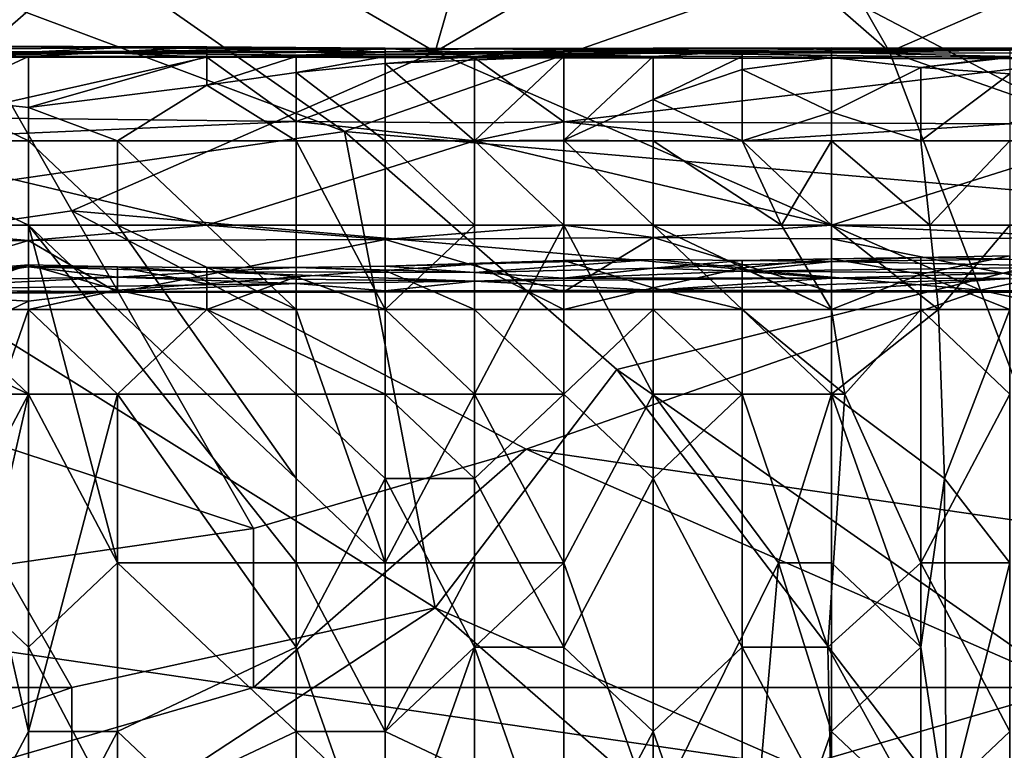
# Model space of a CAD drawing. Extents: x -161 to 11, y -10 to 160.
# Tile 361 of 499: x 0.8386 to 0.887, y -0.2994 to -0.2634. Entities that reach past the tile are written whole.
import ezdxf

# ---------------------------------------------------------------- set-up
doc = ezdxf.new("R2010")
doc.units = 0
doc.header["$MEASUREMENT"] = 0
doc.layers.get('0').update_dxf_attribs({"linetype": 'CONTINUOUS'})

msp = doc.modelspace()

# ---------------------------------------------------------------- linework, layer by layer
for points in [[(0.859005, -0.265026, 0.390868), (0.863476, -0.249401, 0.39324), (0.845592, -0.257213, 0.391908)], [(0.863476, -0.249401, 0.39324), (0.859005, -0.265026, 0.390868), (0.872418, -0.257213, 0.392233)], [(0.872418, -0.249401, 0.393276), (0.88136, -0.265026, 0.39116), (0.890302, -0.26112, 0.391822)], [(0.88136, -0.265026, 0.39116), (0.872418, -0.249401, 0.393276), (0.872418, -0.257213, 0.392233)], [(0.818766, -0.253307, 0.392223), (0.83665, -0.265026, 0.390552), (0.845592, -0.257213, 0.391908)], [(0.823237, -0.257213, 0.266873), (0.832179, -0.253307, 0.266814), (0.854534, -0.268932, 0.266399)], [(0.876889, -0.26112, 0.26635), (0.854534, -0.268932, 0.266399), (0.832179, -0.253307, 0.266814)], [(0.854534, -0.268932, 0.266399), (0.827708, -0.272838, 0.266464), (0.823237, -0.257213, 0.266873)], [(0.83665, -0.265026, 0.390552), (0.859005, -0.265026, 0.390868), (0.845592, -0.257213, 0.391908)], [(0.88136, -0.265026, 0.39116), (0.872418, -0.257213, 0.392233), (0.859005, -0.265026, 0.390868)], [(0.876889, -0.26112, 0.26635), (0.899244, -0.272838, 0.26593), (0.854534, -0.268932, 0.266399)], [(0.899244, -0.272838, 0.26593), (0.876889, -0.26112, 0.26635), (0.903715, -0.26112, 0.265969)], [(0.903715, -0.272838, 0.390166), (0.890302, -0.26112, 0.391822), (0.88136, -0.265026, 0.39116)], [(0.834601, -0.264735, 0.225563), (0.830212, -0.264941, 0.236834), (0.843381, -0.264826, 0.233077)], [(0.830212, -0.264791, 0.221806), (0.834601, -0.264735, 0.225563), (0.84777, -0.264776, 0.221806)], [(0.838991, -0.26525, 0.220585), (0.830212, -0.264791, 0.221806), (0.84777, -0.264776, 0.221806)], [(0.838991, -0.26525, 0.220585), (0.830212, -0.26525, 0.22028), (0.830212, -0.264791, 0.221806)], [(0.830212, -0.264941, 0.236834), (0.838991, -0.265029, 0.244349), (0.843381, -0.264826, 0.233077)], [(0.838991, -0.265029, 0.244349), (0.830212, -0.264941, 0.236834), (0.830212, -0.265055, 0.251863)], [(0.834601, -0.264735, 0.225563), (0.843381, -0.264826, 0.233077), (0.84777, -0.264776, 0.221806)], [(0.838991, -0.26525, 0.220585), (0.84777, -0.264776, 0.221806), (0.84777, -0.26525, 0.220172)], [(0.843381, -0.264826, 0.233077), (0.838991, -0.265029, 0.244349), (0.85216, -0.264901, 0.236834)], [(0.838991, -0.265029, 0.244349), (0.85655, -0.265032, 0.251863), (0.85216, -0.264901, 0.236834)], [(0.85655, -0.264839, 0.221806), (0.84777, -0.264776, 0.221806), (0.843381, -0.264826, 0.233077)], [(0.860939, -0.264878, 0.22932), (0.865329, -0.264894, 0.221806), (0.843381, -0.264826, 0.233077)], [(0.865329, -0.264894, 0.221806), (0.85655, -0.264839, 0.221806), (0.843381, -0.264826, 0.233077)], [(0.860939, -0.264878, 0.22932), (0.843381, -0.264826, 0.233077), (0.85216, -0.264901, 0.236834)], [(0.85216, -0.26525, 0.219805), (0.84777, -0.264776, 0.221806), (0.85655, -0.264839, 0.221806)], [(0.84777, -0.26525, 0.220172), (0.84777, -0.264776, 0.221806), (0.85216, -0.26525, 0.219805)], [(0.85655, -0.264839, 0.221806), (0.85655, -0.26525, 0.219306), (0.85216, -0.26525, 0.219805)], [(0.860939, -0.264878, 0.22932), (0.85216, -0.264901, 0.236834), (0.860939, -0.264856, 0.236834)], [(0.85655, -0.265032, 0.251863), (0.860939, -0.264856, 0.236834), (0.85216, -0.264901, 0.236834)], [(0.85655, -0.265032, 0.251863), (0.85216, -0.265177, 0.263134), (0.874109, -0.264933, 0.248106)], [(0.85216, -0.265177, 0.263134), (0.869719, -0.265077, 0.259377), (0.874109, -0.264933, 0.248106)], [(0.865329, -0.264894, 0.221806), (0.860939, -0.26525, 0.218519), (0.85655, -0.264839, 0.221806)], [(0.85655, -0.26525, 0.219306), (0.85655, -0.264839, 0.221806), (0.860939, -0.26525, 0.218519)], [(0.874109, -0.264933, 0.248106), (0.860939, -0.264856, 0.236834), (0.85655, -0.265032, 0.251863)], [(0.860939, -0.264878, 0.22932), (0.860939, -0.264856, 0.236834), (0.878498, -0.264828, 0.22932)], [(0.878498, -0.264828, 0.22932), (0.874109, -0.264994, 0.218049), (0.860939, -0.264878, 0.22932)], [(0.878498, -0.264828, 0.22932), (0.860939, -0.264856, 0.236834), (0.896057, -0.264835, 0.233077)], [(0.860939, -0.264856, 0.236834), (0.874109, -0.264933, 0.248106), (0.896057, -0.264835, 0.233077)], [(0.874109, -0.264994, 0.218049), (0.865329, -0.264894, 0.221806), (0.860939, -0.264878, 0.22932)], [(0.865329, -0.264894, 0.221806), (0.865329, -0.265142, 0.218049), (0.860939, -0.26525, 0.218519)], [(0.874109, -0.264994, 0.218049), (0.865329, -0.265142, 0.218049), (0.865329, -0.264894, 0.221806)], [(0.891667, -0.265064, 0.259377), (0.891667, -0.264877, 0.244349), (0.869719, -0.265077, 0.259377)], [(0.874109, -0.264933, 0.248106), (0.869719, -0.265077, 0.259377), (0.891667, -0.264877, 0.244349)], [(0.878498, -0.264828, 0.22932), (0.878498, -0.265057, 0.218049), (0.874109, -0.264994, 0.218049)], [(0.874109, -0.264933, 0.248106), (0.891667, -0.264877, 0.244349), (0.896057, -0.264835, 0.233077)], [(0.887277, -0.264935, 0.221806), (0.878498, -0.265057, 0.218049), (0.878498, -0.264828, 0.22932)], [(0.878498, -0.264828, 0.22932), (0.896057, -0.264835, 0.233077), (0.896057, -0.264942, 0.221806)], [(0.887277, -0.264935, 0.221806), (0.878498, -0.264828, 0.22932), (0.896057, -0.264942, 0.221806)], [(0.887277, -0.264935, 0.221806), (0.887277, -0.26525, 0.212201), (0.878498, -0.265057, 0.218049)], [(0.814295, -0.276745, 0.38826), (0.841121, -0.272838, 0.389299), (0.83665, -0.265026, 0.390552)], [(0.830212, -0.265055, 0.251863), (0.834601, -0.265133, 0.25562), (0.838991, -0.265029, 0.244349)], [(0.838991, -0.26525, 0.220585), (0.834601, -0.267288, 0.218049), (0.830212, -0.26525, 0.22028)], [(0.834601, -0.265133, 0.25562), (0.843381, -0.26509, 0.25562), (0.838991, -0.265029, 0.244349)], [(0.834601, -0.265133, 0.25562), (0.834601, -0.265203, 0.263134), (0.843381, -0.26509, 0.25562)], [(0.834601, -0.265203, 0.263134), (0.84777, -0.265287, 0.266891), (0.843381, -0.26509, 0.25562)], [(0.834601, -0.265203, 0.263134), (0.834601, -0.265286, 0.266891), (0.84777, -0.265287, 0.266891)], [(0.834601, -0.267288, 0.218049), (0.838991, -0.26525, 0.220585), (0.838991, -0.267756, 0.218049)], [(0.834601, -0.265286, 0.266891), (0.834601, -0.268251, 0.270649), (0.84777, -0.265287, 0.266891)], [(0.834601, -0.268251, 0.270649), (0.85216, -0.268439, 0.270649), (0.84777, -0.265287, 0.266891)], [(0.859005, -0.265026, 0.390868), (0.83665, -0.265026, 0.390552), (0.841121, -0.272838, 0.389299)], [(0.85655, -0.265032, 0.251863), (0.838991, -0.265029, 0.244349), (0.843381, -0.26509, 0.25562)], [(0.838991, -0.267756, 0.218049), (0.84777, -0.26525, 0.220172), (0.84777, -0.266665, 0.218049)], [(0.838991, -0.267756, 0.218049), (0.838991, -0.26525, 0.220585), (0.84777, -0.26525, 0.220172)], [(0.885831, -0.276745, 0.38932), (0.859005, -0.265026, 0.390868), (0.841121, -0.272838, 0.389299)], [(0.843381, -0.26509, 0.25562), (0.85216, -0.265177, 0.263134), (0.85655, -0.265032, 0.251863)], [(0.843381, -0.26509, 0.25562), (0.84777, -0.265287, 0.266891), (0.85216, -0.265177, 0.263134)], [(0.860939, -0.265309, 0.266891), (0.85216, -0.265177, 0.263134), (0.84777, -0.265287, 0.266891)], [(0.84777, -0.266665, 0.218049), (0.84777, -0.26525, 0.220172), (0.85216, -0.26525, 0.219805)], [(0.84777, -0.266665, 0.218049), (0.85216, -0.26525, 0.219805), (0.85216, -0.26604, 0.218049)], [(0.84777, -0.265287, 0.266891), (0.85216, -0.268439, 0.270649), (0.860939, -0.265309, 0.266891)], [(0.869719, -0.265077, 0.259377), (0.85216, -0.265177, 0.263134), (0.860939, -0.265309, 0.266891)], [(0.85655, -0.26525, 0.219306), (0.85216, -0.26604, 0.218049), (0.85216, -0.26525, 0.219805)], [(0.85216, -0.26604, 0.218049), (0.85655, -0.26525, 0.219306), (0.85655, -0.265596, 0.218049)], [(0.85216, -0.268439, 0.270649), (0.860939, -0.268514, 0.270649), (0.860939, -0.265309, 0.266891)], [(0.85655, -0.265596, 0.218049), (0.85655, -0.26525, 0.219306), (0.860939, -0.26525, 0.218519)], [(0.860939, -0.26525, 0.218519), (0.865329, -0.26525, 0.217843), (0.85655, -0.265596, 0.218049)], [(0.860939, -0.2694, 0.215056), (0.85655, -0.265596, 0.218049), (0.865329, -0.26525, 0.217843)], [(0.885831, -0.276745, 0.38932), (0.88136, -0.265026, 0.39116), (0.859005, -0.265026, 0.390868)], [(0.869719, -0.265077, 0.259377), (0.860939, -0.265309, 0.266891), (0.891667, -0.265362, 0.266891)], [(0.865329, -0.265142, 0.218049), (0.865329, -0.26525, 0.217843), (0.860939, -0.26525, 0.218519)], [(0.865329, -0.269371, 0.214292), (0.860939, -0.2694, 0.215056), (0.865329, -0.26525, 0.217843)], [(0.860939, -0.265309, 0.266891), (0.865329, -0.268465, 0.270649), (0.891667, -0.265362, 0.266891)], [(0.860939, -0.268514, 0.270649), (0.865329, -0.268465, 0.270649), (0.860939, -0.265309, 0.266891)], [(0.869719, -0.26525, 0.217478), (0.865329, -0.265142, 0.218049), (0.874109, -0.264994, 0.218049)], [(0.865329, -0.26525, 0.217843), (0.865329, -0.265142, 0.218049), (0.869719, -0.26525, 0.217478)], [(0.869719, -0.26525, 0.217478), (0.865329, -0.269371, 0.214292), (0.865329, -0.26525, 0.217843)], [(0.865329, -0.269371, 0.214292), (0.869719, -0.26525, 0.217478), (0.869719, -0.267365, 0.214292)], [(0.865329, -0.268465, 0.270649), (0.887277, -0.268562, 0.270649), (0.891667, -0.265362, 0.266891)], [(0.869719, -0.26525, 0.217478), (0.874109, -0.264994, 0.218049), (0.874109, -0.26525, 0.21664)], [(0.891667, -0.265362, 0.266891), (0.891667, -0.265064, 0.259377), (0.869719, -0.265077, 0.259377)], [(0.869719, -0.267365, 0.214292), (0.869719, -0.26525, 0.217478), (0.874109, -0.26525, 0.21664)], [(0.874109, -0.26525, 0.21664), (0.874109, -0.265881, 0.214292), (0.869719, -0.267365, 0.214292)], [(0.878498, -0.265057, 0.218049), (0.878498, -0.265299, 0.214292), (0.874109, -0.264994, 0.218049)], [(0.874109, -0.26525, 0.21664), (0.874109, -0.264994, 0.218049), (0.878498, -0.265299, 0.214292)], [(0.874109, -0.265881, 0.214292), (0.874109, -0.26525, 0.21664), (0.878498, -0.265299, 0.214292)], [(0.874109, -0.265881, 0.214292), (0.878498, -0.265299, 0.214292), (0.878498, -0.267989, 0.210535)], [(0.878498, -0.265299, 0.214292), (0.878498, -0.265057, 0.218049), (0.887277, -0.26525, 0.212201)], [(0.882888, -0.265786, 0.210535), (0.878498, -0.265299, 0.214292), (0.887277, -0.26525, 0.212201)], [(0.882888, -0.265786, 0.210535), (0.878498, -0.267989, 0.210535), (0.878498, -0.265299, 0.214292)], [(0.903715, -0.272838, 0.390166), (0.88136, -0.265026, 0.39116), (0.885831, -0.276745, 0.38932)], [(0.887277, -0.26525, 0.212201), (0.887277, -0.265296, 0.210535), (0.882888, -0.265786, 0.210535)], [(0.882888, -0.265786, 0.210535), (0.887277, -0.265296, 0.210535), (0.887277, -0.266102, 0.206778)], [(0.85216, -0.26604, 0.218049), (0.85655, -0.265596, 0.218049), (0.85655, -0.2694, 0.215705)], [(0.860939, -0.2694, 0.215056), (0.85655, -0.2694, 0.215705), (0.85655, -0.265596, 0.218049)], [(0.869719, -0.267365, 0.214292), (0.874109, -0.265881, 0.214292), (0.874109, -0.2694, 0.211454)], [(0.874109, -0.2694, 0.211454), (0.874109, -0.265881, 0.214292), (0.878498, -0.267989, 0.210535)], [(0.882888, -0.265786, 0.210535), (0.882888, -0.2694, 0.206951), (0.878498, -0.267989, 0.210535)], [(0.887277, -0.266102, 0.206778), (0.882888, -0.2694, 0.206951), (0.882888, -0.265786, 0.210535)], [(0.85216, -0.26604, 0.218049), (0.85216, -0.2694, 0.21632), (0.84777, -0.266665, 0.218049)], [(0.85655, -0.2694, 0.215705), (0.85216, -0.2694, 0.21632), (0.85216, -0.26604, 0.218049)], [(0.882888, -0.2694, 0.206951), (0.887277, -0.266102, 0.206778), (0.887277, -0.2694, 0.203215)], [(0.84777, -0.266665, 0.218049), (0.843381, -0.2694, 0.217245), (0.838991, -0.267756, 0.218049)], [(0.843381, -0.2694, 0.217245), (0.84777, -0.266665, 0.218049), (0.85216, -0.2694, 0.21632)], [(0.830212, -0.2694, 0.21683), (0.834601, -0.267288, 0.218049), (0.838991, -0.2694, 0.217431)], [(0.838991, -0.267756, 0.218049), (0.838991, -0.2694, 0.217431), (0.834601, -0.267288, 0.218049)], [(0.869719, -0.267365, 0.214292), (0.869719, -0.2694, 0.213141), (0.865329, -0.269371, 0.214292)], [(0.874109, -0.2694, 0.211454), (0.869719, -0.2694, 0.213141), (0.869719, -0.267365, 0.214292)], [(0.843381, -0.2694, 0.217245), (0.838991, -0.2694, 0.217431), (0.838991, -0.267756, 0.218049)], [(0.834601, -0.268251, 0.270649), (0.830212, -0.2694, 0.271205), (0.85216, -0.268439, 0.270649)], [(0.878498, -0.267989, 0.210535), (0.878498, -0.2694, 0.209644), (0.874109, -0.2694, 0.211454)], [(0.878498, -0.2694, 0.209644), (0.878498, -0.267989, 0.210535), (0.882888, -0.2694, 0.206951)], [(0.85216, -0.268439, 0.270649), (0.830212, -0.2694, 0.271205), (0.860939, -0.2694, 0.271088)], [(0.85216, -0.268439, 0.270649), (0.860939, -0.2694, 0.271088), (0.860939, -0.268514, 0.270649)], [(0.860939, -0.2694, 0.271088), (0.874109, -0.2694, 0.271097), (0.865329, -0.268465, 0.270649)], [(0.865329, -0.268465, 0.270649), (0.860939, -0.268514, 0.270649), (0.860939, -0.2694, 0.271088)], [(0.874109, -0.2694, 0.271097), (0.887277, -0.268562, 0.270649), (0.865329, -0.268465, 0.270649)], [(0.874109, -0.2694, 0.271097), (0.891667, -0.2694, 0.271024), (0.887277, -0.268562, 0.270649)], [(0.827708, -0.272838, 0.266464), (0.854534, -0.268932, 0.266399), (0.859005, -0.29237, 0.26554)], [(0.899244, -0.272838, 0.26593), (0.867947, -0.280651, 0.265981), (0.854534, -0.268932, 0.266399)], [(0.867947, -0.280651, 0.265981), (0.859005, -0.29237, 0.26554), (0.854534, -0.268932, 0.266399)], [(0.860939, -0.2694, 0.271088), (0.830212, -0.2694, 0.271205), (0.84777, -0.27355, 0.271037)], [(0.830212, -0.2694, 0.271205), (0.830212, -0.27355, 0.271079), (0.84777, -0.27355, 0.271037)], [(0.838991, -0.27355, 0.21737), (0.830212, -0.2694, 0.21683), (0.838991, -0.2694, 0.217431)], [(0.830212, -0.27355, 0.216591), (0.830212, -0.2694, 0.21683), (0.838991, -0.27355, 0.21737)], [(0.838991, -0.2694, 0.217431), (0.843381, -0.2694, 0.217245), (0.843381, -0.27355, 0.217274)], [(0.838991, -0.27355, 0.21737), (0.838991, -0.2694, 0.217431), (0.843381, -0.27355, 0.217274)], [(0.843381, -0.2694, 0.217245), (0.85216, -0.2694, 0.21632), (0.85216, -0.2777, 0.216475)], [(0.843381, -0.27355, 0.217274), (0.843381, -0.2694, 0.217245), (0.85216, -0.2777, 0.216475)], [(0.865329, -0.27355, 0.270982), (0.860939, -0.2694, 0.271088), (0.84777, -0.27355, 0.271037)], [(0.85655, -0.2777, 0.215827), (0.85216, -0.2694, 0.21632), (0.85655, -0.2694, 0.215705)], [(0.85655, -0.2777, 0.215827), (0.85216, -0.2777, 0.216475), (0.85216, -0.2694, 0.21632)], [(0.85655, -0.2694, 0.215705), (0.860939, -0.2694, 0.215056), (0.860939, -0.27355, 0.214944)], [(0.85655, -0.2777, 0.215827), (0.85655, -0.2694, 0.215705), (0.860939, -0.27355, 0.214944)], [(0.865329, -0.27355, 0.214129), (0.860939, -0.2694, 0.215056), (0.865329, -0.269371, 0.214292)], [(0.860939, -0.27355, 0.214944), (0.860939, -0.2694, 0.215056), (0.865329, -0.27355, 0.214129)], [(0.860939, -0.2694, 0.271088), (0.878498, -0.27355, 0.270999), (0.874109, -0.2694, 0.271097)], [(0.865329, -0.27355, 0.270982), (0.878498, -0.27355, 0.270999), (0.860939, -0.2694, 0.271088)], [(0.869719, -0.27355, 0.212909), (0.865329, -0.269371, 0.214292), (0.869719, -0.2694, 0.213141)], [(0.865329, -0.27355, 0.214129), (0.865329, -0.269371, 0.214292), (0.869719, -0.27355, 0.212909)], [(0.869719, -0.2694, 0.213141), (0.874109, -0.2694, 0.211454), (0.876034, -0.27355, 0.210535)], [(0.869719, -0.27355, 0.212909), (0.869719, -0.2694, 0.213141), (0.876034, -0.27355, 0.210535)], [(0.874109, -0.2694, 0.271097), (0.878498, -0.27355, 0.270999), (0.891667, -0.2694, 0.271024)], [(0.876034, -0.27355, 0.210535), (0.874109, -0.2694, 0.211454), (0.878498, -0.2694, 0.209644)], [(0.878498, -0.2694, 0.209644), (0.878498, -0.27355, 0.209499), (0.876034, -0.27355, 0.210535)], [(0.896057, -0.27355, 0.270997), (0.891667, -0.2694, 0.271024), (0.878498, -0.27355, 0.270999)], [(0.878498, -0.2694, 0.209644), (0.882888, -0.2694, 0.206951), (0.88333, -0.27355, 0.206778)], [(0.878498, -0.27355, 0.209499), (0.878498, -0.2694, 0.209644), (0.88333, -0.27355, 0.206778)], [(0.882888, -0.2694, 0.206951), (0.887277, -0.2694, 0.203215), (0.88333, -0.27355, 0.206778)], [(0.88333, -0.27355, 0.206778), (0.887277, -0.2694, 0.203215), (0.887277, -0.27355, 0.20358)], [(0.841121, -0.296276, 0.265429), (0.809824, -0.296276, 0.26555), (0.827708, -0.272838, 0.266464)], [(0.850063, -0.288463, 0.386642), (0.841121, -0.272838, 0.389299), (0.814295, -0.276745, 0.38826)], [(0.859005, -0.29237, 0.26554), (0.841121, -0.296276, 0.265429), (0.827708, -0.272838, 0.266464)], [(0.863476, -0.284557, 0.387603), (0.885831, -0.276745, 0.38932), (0.841121, -0.272838, 0.389299)], [(0.841121, -0.272838, 0.389299), (0.850063, -0.288463, 0.386642), (0.863476, -0.284557, 0.387603)], [(0.867947, -0.280651, 0.265981), (0.899244, -0.272838, 0.26593), (0.890302, -0.296276, 0.26529)], [(0.903715, -0.280651, 0.388914), (0.903715, -0.272838, 0.390166), (0.885831, -0.276745, 0.38932)], [(0.838991, -0.2743, 0.270649), (0.830212, -0.27355, 0.271079), (0.830212, -0.274369, 0.270649)], [(0.838991, -0.2743, 0.270649), (0.84777, -0.27355, 0.271037), (0.830212, -0.27355, 0.271079)], [(0.830212, -0.27355, 0.216591), (0.838991, -0.27355, 0.21737), (0.838991, -0.281851, 0.217131)], [(0.830212, -0.2777, 0.216498), (0.830212, -0.27355, 0.216591), (0.838991, -0.281851, 0.217131)], [(0.84777, -0.27355, 0.271037), (0.838991, -0.2743, 0.270649), (0.85655, -0.274256, 0.270649)], [(0.843381, -0.27355, 0.217274), (0.85216, -0.286001, 0.216408), (0.838991, -0.27355, 0.21737)], [(0.85216, -0.290151, 0.216423), (0.838991, -0.27355, 0.21737), (0.85216, -0.286001, 0.216408)], [(0.85216, -0.290151, 0.216423), (0.843381, -0.290151, 0.216925), (0.838991, -0.27355, 0.21737)], [(0.843381, -0.290151, 0.216925), (0.838991, -0.281851, 0.217131), (0.838991, -0.27355, 0.21737)], [(0.85216, -0.286001, 0.216408), (0.843381, -0.27355, 0.217274), (0.85216, -0.2777, 0.216475)], [(0.85655, -0.274256, 0.270649), (0.865329, -0.27355, 0.270982), (0.84777, -0.27355, 0.271037)], [(0.865329, -0.27355, 0.270982), (0.85655, -0.274256, 0.270649), (0.869719, -0.274159, 0.270649)], [(0.85655, -0.2777, 0.215827), (0.860939, -0.27355, 0.214944), (0.860939, -0.281851, 0.215039)], [(0.860939, -0.281851, 0.215039), (0.860939, -0.27355, 0.214944), (0.865329, -0.27355, 0.214129)], [(0.865329, -0.27355, 0.214129), (0.865329, -0.290151, 0.214029), (0.860939, -0.281851, 0.215039)], [(0.869719, -0.274159, 0.270649), (0.878498, -0.27355, 0.270999), (0.865329, -0.27355, 0.270982)], [(0.869719, -0.281851, 0.212802), (0.865329, -0.27355, 0.214129), (0.869719, -0.27355, 0.212909)], [(0.869719, -0.281851, 0.212802), (0.865329, -0.290151, 0.214029), (0.865329, -0.27355, 0.214129)], [(0.869719, -0.27355, 0.212909), (0.876034, -0.27355, 0.210535), (0.878498, -0.2777, 0.209573)], [(0.878498, -0.274217, 0.270649), (0.878498, -0.27355, 0.270999), (0.869719, -0.274159, 0.270649)], [(0.869719, -0.281851, 0.212802), (0.869719, -0.27355, 0.212909), (0.878498, -0.281851, 0.209516)], [(0.878498, -0.281851, 0.209516), (0.869719, -0.27355, 0.212909), (0.878498, -0.2777, 0.209573)], [(0.878498, -0.2777, 0.209573), (0.876034, -0.27355, 0.210535), (0.878498, -0.27355, 0.209499)], [(0.878498, -0.27355, 0.209499), (0.88333, -0.27355, 0.206778), (0.88377, -0.2777, 0.206778)], [(0.878498, -0.2777, 0.209573), (0.878498, -0.27355, 0.209499), (0.88377, -0.2777, 0.206778)], [(0.891667, -0.274174, 0.270649), (0.878498, -0.27355, 0.270999), (0.878498, -0.274217, 0.270649)], [(0.891667, -0.274174, 0.270649), (0.896057, -0.27355, 0.270997), (0.878498, -0.27355, 0.270999)], [(0.88377, -0.2777, 0.206778), (0.88333, -0.27355, 0.206778), (0.887277, -0.27355, 0.20358)], [(0.887277, -0.2777, 0.204161), (0.88377, -0.2777, 0.206778), (0.887277, -0.27355, 0.20358)], [(0.843381, -0.276849, 0.266891), (0.838991, -0.2743, 0.270649), (0.830212, -0.276935, 0.266891)], [(0.838991, -0.2743, 0.270649), (0.830212, -0.274369, 0.270649), (0.830212, -0.276935, 0.266891)], [(0.838991, -0.2743, 0.270649), (0.843381, -0.276849, 0.266891), (0.85655, -0.274256, 0.270649)], [(0.85655, -0.274256, 0.270649), (0.843381, -0.276849, 0.266891), (0.865329, -0.276823, 0.266891)], [(0.865329, -0.276823, 0.266891), (0.869719, -0.274159, 0.270649), (0.85655, -0.274256, 0.270649)], [(0.869719, -0.274159, 0.270649), (0.865329, -0.276823, 0.266891), (0.878498, -0.276819, 0.266891)], [(0.869719, -0.274159, 0.270649), (0.878498, -0.276819, 0.266891), (0.878498, -0.274217, 0.270649)], [(0.878498, -0.274217, 0.270649), (0.891667, -0.276849, 0.266891), (0.891667, -0.274174, 0.270649)], [(0.878498, -0.274217, 0.270649), (0.878498, -0.276819, 0.266891), (0.891667, -0.276849, 0.266891)], [(0.882888, -0.275129, 0.221806), (0.887277, -0.275055, 0.218049), (0.887277, -0.275215, 0.221806)], [(0.887277, -0.275055, 0.218049), (0.882888, -0.275129, 0.221806), (0.882888, -0.275955, 0.218049)], [(0.887277, -0.2777, 0.21459), (0.887277, -0.275055, 0.218049), (0.882888, -0.275955, 0.218049)], [(0.830212, -0.276236, 0.236834), (0.838991, -0.275495, 0.22932), (0.838991, -0.275594, 0.233077)], [(0.830212, -0.276236, 0.236834), (0.830212, -0.277104, 0.233077), (0.838991, -0.275495, 0.22932)], [(0.838991, -0.275495, 0.22932), (0.830212, -0.277104, 0.233077), (0.834601, -0.277036, 0.22932)], [(0.830212, -0.276451, 0.240592), (0.838991, -0.275594, 0.233077), (0.834601, -0.276231, 0.240592)], [(0.838991, -0.275594, 0.233077), (0.830212, -0.276451, 0.240592), (0.830212, -0.276236, 0.236834)], [(0.834601, -0.277036, 0.22932), (0.838991, -0.277288, 0.225563), (0.838991, -0.275495, 0.22932)], [(0.834601, -0.276231, 0.240592), (0.838991, -0.275594, 0.233077), (0.843381, -0.2761, 0.240592)], [(0.838991, -0.275594, 0.233077), (0.838991, -0.275495, 0.22932), (0.843381, -0.275593, 0.22932)], [(0.838991, -0.275495, 0.22932), (0.843381, -0.276734, 0.225563), (0.843381, -0.275593, 0.22932)], [(0.838991, -0.275495, 0.22932), (0.838991, -0.277288, 0.225563), (0.843381, -0.276734, 0.225563)], [(0.838991, -0.275594, 0.233077), (0.843381, -0.275593, 0.22932), (0.84777, -0.275845, 0.233077)], [(0.838991, -0.275594, 0.233077), (0.84777, -0.275845, 0.233077), (0.843381, -0.2761, 0.240592)], [(0.843381, -0.275593, 0.22932), (0.84777, -0.275625, 0.22932), (0.84777, -0.275845, 0.233077)], [(0.843381, -0.275593, 0.22932), (0.84777, -0.276424, 0.225563), (0.84777, -0.275625, 0.22932)], [(0.84777, -0.276424, 0.225563), (0.843381, -0.275593, 0.22932), (0.843381, -0.276734, 0.225563)], [(0.85216, -0.27562, 0.22932), (0.85655, -0.275556, 0.22932), (0.860939, -0.275875, 0.236834)], [(0.85216, -0.27562, 0.22932), (0.85655, -0.27578, 0.225563), (0.85655, -0.275556, 0.22932)], [(0.85655, -0.275556, 0.22932), (0.869719, -0.27524, 0.225563), (0.860939, -0.275875, 0.236834)], [(0.865329, -0.27529, 0.225563), (0.869719, -0.27524, 0.225563), (0.85655, -0.275556, 0.22932)], [(0.85655, -0.275556, 0.22932), (0.860939, -0.275459, 0.225563), (0.865329, -0.27529, 0.225563)], [(0.85655, -0.27578, 0.225563), (0.860939, -0.275459, 0.225563), (0.85655, -0.275556, 0.22932)], [(0.860939, -0.2777, 0.22339), (0.860939, -0.275459, 0.225563), (0.85655, -0.27578, 0.225563)], [(0.860939, -0.275875, 0.236834), (0.869719, -0.27524, 0.225563), (0.869719, -0.275652, 0.233077)], [(0.860939, -0.275459, 0.225563), (0.865329, -0.2777, 0.222448), (0.865329, -0.27529, 0.225563)], [(0.865329, -0.2777, 0.222448), (0.860939, -0.275459, 0.225563), (0.860939, -0.2777, 0.22339)], [(0.869719, -0.276628, 0.221806), (0.869719, -0.27524, 0.225563), (0.865329, -0.27529, 0.225563)], [(0.865329, -0.27529, 0.225563), (0.865329, -0.2777, 0.222448), (0.869719, -0.276628, 0.221806)], [(0.869719, -0.27524, 0.225563), (0.874109, -0.275288, 0.225563), (0.869719, -0.275652, 0.233077)], [(0.869719, -0.27524, 0.225563), (0.874109, -0.275639, 0.221806), (0.874109, -0.275288, 0.225563)], [(0.874109, -0.275639, 0.221806), (0.869719, -0.27524, 0.225563), (0.869719, -0.276628, 0.221806)], [(0.869719, -0.275652, 0.233077), (0.874109, -0.275288, 0.225563), (0.878498, -0.275332, 0.225563)], [(0.878498, -0.275332, 0.225563), (0.874109, -0.275815, 0.236834), (0.869719, -0.275652, 0.233077)], [(0.874109, -0.275288, 0.225563), (0.878498, -0.275195, 0.221806), (0.878498, -0.275332, 0.225563)], [(0.874109, -0.275288, 0.225563), (0.874109, -0.275639, 0.221806), (0.878498, -0.275195, 0.221806)], [(0.874109, -0.275639, 0.221806), (0.878498, -0.2777, 0.218473), (0.878498, -0.275195, 0.221806)], [(0.874109, -0.275815, 0.236834), (0.878498, -0.275332, 0.225563), (0.891667, -0.275588, 0.22932)], [(0.891667, -0.275588, 0.22932), (0.887277, -0.275911, 0.240592), (0.874109, -0.275815, 0.236834)], [(0.887277, -0.275215, 0.221806), (0.878498, -0.275332, 0.225563), (0.882888, -0.275129, 0.221806)], [(0.878498, -0.275332, 0.225563), (0.878498, -0.275195, 0.221806), (0.882888, -0.275129, 0.221806)], [(0.882888, -0.275955, 0.218049), (0.882888, -0.275129, 0.221806), (0.878498, -0.275195, 0.221806)], [(0.878498, -0.275195, 0.221806), (0.878498, -0.2777, 0.218473), (0.882888, -0.275955, 0.218049)], [(0.887277, -0.275215, 0.221806), (0.891667, -0.275588, 0.22932), (0.878498, -0.275332, 0.225563)], [(0.843381, -0.2761, 0.240592), (0.84777, -0.275845, 0.233077), (0.860939, -0.276303, 0.251863)], [(0.860939, -0.275875, 0.236834), (0.84777, -0.275845, 0.233077), (0.85216, -0.27562, 0.22932)], [(0.84777, -0.275845, 0.233077), (0.84777, -0.275625, 0.22932), (0.85216, -0.27562, 0.22932)], [(0.85216, -0.276079, 0.225563), (0.85216, -0.27562, 0.22932), (0.84777, -0.275625, 0.22932)], [(0.84777, -0.275625, 0.22932), (0.84777, -0.276424, 0.225563), (0.85216, -0.276079, 0.225563)], [(0.84777, -0.275845, 0.233077), (0.860939, -0.275875, 0.236834), (0.860939, -0.276303, 0.251863)], [(0.84777, -0.2777, 0.224678), (0.85655, -0.2777, 0.223995), (0.85216, -0.276079, 0.225563)], [(0.85216, -0.276079, 0.225563), (0.84777, -0.276424, 0.225563), (0.84777, -0.2777, 0.224678)], [(0.85655, -0.27578, 0.225563), (0.85216, -0.27562, 0.22932), (0.85216, -0.276079, 0.225563)], [(0.85655, -0.2777, 0.223995), (0.85655, -0.27578, 0.225563), (0.85216, -0.276079, 0.225563)], [(0.860939, -0.2777, 0.22339), (0.85655, -0.27578, 0.225563), (0.85655, -0.2777, 0.223995)], [(0.869719, -0.275652, 0.233077), (0.865329, -0.276154, 0.248106), (0.860939, -0.275875, 0.236834)], [(0.860939, -0.276303, 0.251863), (0.860939, -0.275875, 0.236834), (0.865329, -0.276154, 0.248106)], [(0.869719, -0.275652, 0.233077), (0.874109, -0.275815, 0.236834), (0.865329, -0.276154, 0.248106)], [(0.865329, -0.276154, 0.248106), (0.874109, -0.275815, 0.236834), (0.878498, -0.276156, 0.248106)], [(0.869719, -0.276628, 0.221806), (0.874109, -0.2777, 0.219951), (0.874109, -0.275639, 0.221806)], [(0.878498, -0.2777, 0.218473), (0.874109, -0.275639, 0.221806), (0.874109, -0.2777, 0.219951)], [(0.878498, -0.276156, 0.248106), (0.874109, -0.275815, 0.236834), (0.887277, -0.275911, 0.240592)], [(0.878498, -0.276156, 0.248106), (0.887277, -0.275911, 0.240592), (0.887277, -0.276164, 0.248106)], [(0.878498, -0.2777, 0.218473), (0.882888, -0.2777, 0.216718), (0.882888, -0.275955, 0.218049)], [(0.887277, -0.2777, 0.21459), (0.882888, -0.275955, 0.218049), (0.882888, -0.2777, 0.216718)], [(0.843381, -0.2761, 0.240592), (0.85216, -0.276407, 0.251863), (0.830212, -0.276735, 0.25562)], [(0.843381, -0.2761, 0.240592), (0.830212, -0.276735, 0.25562), (0.834601, -0.276231, 0.240592)], [(0.830212, -0.276735, 0.25562), (0.85216, -0.276407, 0.251863), (0.843381, -0.276815, 0.263134)], [(0.85216, -0.276407, 0.251863), (0.843381, -0.2761, 0.240592), (0.860939, -0.276303, 0.251863)], [(0.85216, -0.276407, 0.251863), (0.85655, -0.27678, 0.263134), (0.843381, -0.276815, 0.263134)], [(0.843381, -0.276734, 0.225563), (0.84777, -0.2777, 0.224678), (0.84777, -0.276424, 0.225563)], [(0.860939, -0.276303, 0.251863), (0.85655, -0.27678, 0.263134), (0.85216, -0.276407, 0.251863)], [(0.85655, -0.27678, 0.263134), (0.860939, -0.276303, 0.251863), (0.869719, -0.276741, 0.263134)], [(0.878498, -0.276156, 0.248106), (0.860939, -0.276303, 0.251863), (0.865329, -0.276154, 0.248106)], [(0.878498, -0.276156, 0.248106), (0.869719, -0.276741, 0.263134), (0.860939, -0.276303, 0.251863)], [(0.869719, -0.276741, 0.263134), (0.878498, -0.276156, 0.248106), (0.887277, -0.276164, 0.248106)], [(0.887277, -0.276164, 0.248106), (0.878498, -0.27675, 0.263134), (0.869719, -0.276741, 0.263134)], [(0.878498, -0.27675, 0.263134), (0.887277, -0.276164, 0.248106), (0.900446, -0.276781, 0.263134)], [(0.814295, -0.276745, 0.38826), (0.823237, -0.29237, 0.385486), (0.850063, -0.288463, 0.386642)], [(0.830212, -0.276935, 0.266891), (0.830212, -0.276735, 0.25562), (0.843381, -0.276815, 0.263134)], [(0.830212, -0.276935, 0.266891), (0.843381, -0.276815, 0.263134), (0.843381, -0.276849, 0.266891)], [(0.838991, -0.277288, 0.225563), (0.834601, -0.277036, 0.22932), (0.838136, -0.2777, 0.225563)], [(0.838991, -0.2777, 0.225324), (0.84777, -0.2777, 0.224678), (0.843381, -0.276734, 0.225563)], [(0.843381, -0.276734, 0.225563), (0.838991, -0.277288, 0.225563), (0.838991, -0.2777, 0.225324)], [(0.843381, -0.276849, 0.266891), (0.85655, -0.27678, 0.263134), (0.865329, -0.276823, 0.266891)], [(0.843381, -0.276849, 0.266891), (0.843381, -0.276815, 0.263134), (0.85655, -0.27678, 0.263134)], [(0.865329, -0.276823, 0.266891), (0.85655, -0.27678, 0.263134), (0.869719, -0.276741, 0.263134)], [(0.863476, -0.284557, 0.387603), (0.890302, -0.288463, 0.387337), (0.885831, -0.276745, 0.38932)], [(0.865329, -0.2777, 0.222448), (0.869719, -0.2777, 0.221174), (0.869719, -0.276628, 0.221806)], [(0.878498, -0.276819, 0.266891), (0.865329, -0.276823, 0.266891), (0.869719, -0.276741, 0.263134)], [(0.874109, -0.2777, 0.219951), (0.869719, -0.276628, 0.221806), (0.869719, -0.2777, 0.221174)], [(0.869719, -0.276741, 0.263134), (0.878498, -0.27675, 0.263134), (0.878498, -0.276819, 0.266891)], [(0.891667, -0.276849, 0.266891), (0.878498, -0.276819, 0.266891), (0.878498, -0.27675, 0.263134)], [(0.891667, -0.276849, 0.266891), (0.878498, -0.27675, 0.263134), (0.900446, -0.276781, 0.263134)], [(0.903715, -0.280651, 0.388914), (0.885831, -0.276745, 0.38932), (0.890302, -0.288463, 0.387337)], [(0.838991, -0.2777, 0.225324), (0.838991, -0.277288, 0.225563), (0.838136, -0.2777, 0.225563)], [(0.834601, -0.290151, 0.216865), (0.830212, -0.2777, 0.216498), (0.838991, -0.281851, 0.217131)], [(0.837533, -0.281851, 0.225563), (0.838991, -0.2777, 0.225324), (0.838136, -0.2777, 0.225563)], [(0.837533, -0.281851, 0.225563), (0.838991, -0.281851, 0.225105), (0.838991, -0.2777, 0.225324)], [(0.838991, -0.281851, 0.225105), (0.843381, -0.281851, 0.224633), (0.838991, -0.2777, 0.225324)], [(0.838991, -0.2777, 0.225324), (0.843381, -0.281851, 0.224633), (0.84777, -0.2777, 0.224678)], [(0.85216, -0.281851, 0.224091), (0.84777, -0.2777, 0.224678), (0.843381, -0.281851, 0.224633)], [(0.84777, -0.2777, 0.224678), (0.85655, -0.281851, 0.223646), (0.85655, -0.2777, 0.223995)], [(0.85655, -0.281851, 0.223646), (0.84777, -0.2777, 0.224678), (0.85216, -0.281851, 0.224091)], [(0.85216, -0.2777, 0.216475), (0.85655, -0.2777, 0.215827), (0.85655, -0.290151, 0.21587)], [(0.85655, -0.290151, 0.21587), (0.85216, -0.286001, 0.216408), (0.85216, -0.2777, 0.216475)], [(0.860939, -0.2777, 0.22339), (0.85655, -0.2777, 0.223995), (0.860939, -0.281851, 0.222986)], [(0.860939, -0.281851, 0.222986), (0.85655, -0.2777, 0.223995), (0.85655, -0.281851, 0.223646)], [(0.85655, -0.290151, 0.21587), (0.85655, -0.2777, 0.215827), (0.860939, -0.281851, 0.215039)], [(0.865329, -0.281851, 0.222156), (0.865329, -0.2777, 0.222448), (0.860939, -0.2777, 0.22339)], [(0.865329, -0.281851, 0.222156), (0.860939, -0.2777, 0.22339), (0.860939, -0.281851, 0.222986)], [(0.865329, -0.281851, 0.222156), (0.869719, -0.2777, 0.221174), (0.865329, -0.2777, 0.222448)], [(0.869719, -0.2777, 0.221174), (0.865329, -0.281851, 0.222156), (0.869719, -0.286001, 0.221031)], [(0.874109, -0.281851, 0.219711), (0.874109, -0.2777, 0.219951), (0.869719, -0.2777, 0.221174)], [(0.869719, -0.286001, 0.221031), (0.874109, -0.281851, 0.219711), (0.869719, -0.2777, 0.221174)], [(0.878498, -0.2777, 0.218473), (0.874109, -0.2777, 0.219951), (0.879152, -0.281851, 0.218049)], [(0.879152, -0.281851, 0.218049), (0.874109, -0.2777, 0.219951), (0.874109, -0.281851, 0.219711)], [(0.879152, -0.281851, 0.218049), (0.882888, -0.2777, 0.216718), (0.878498, -0.2777, 0.218473)], [(0.878498, -0.281851, 0.209516), (0.878498, -0.2777, 0.209573), (0.88377, -0.2777, 0.206778)], [(0.884061, -0.286001, 0.206778), (0.878498, -0.281851, 0.209516), (0.88377, -0.2777, 0.206778)], [(0.879152, -0.281851, 0.218049), (0.882888, -0.290151, 0.216237), (0.882888, -0.2777, 0.216718)], [(0.887277, -0.281851, 0.214434), (0.887277, -0.2777, 0.21459), (0.882888, -0.2777, 0.216718)], [(0.887277, -0.281851, 0.214434), (0.882888, -0.2777, 0.216718), (0.882888, -0.290151, 0.216237)], [(0.88377, -0.2777, 0.206778), (0.887277, -0.2777, 0.204161), (0.884061, -0.286001, 0.206778)], [(0.887277, -0.290151, 0.204729), (0.884061, -0.286001, 0.206778), (0.887277, -0.2777, 0.204161)], [(0.885831, -0.304088, 0.265049), (0.859005, -0.29237, 0.26554), (0.867947, -0.280651, 0.265981)], [(0.890302, -0.296276, 0.26529), (0.885831, -0.304088, 0.265049), (0.867947, -0.280651, 0.265981)], [(0.838991, -0.294301, 0.217003), (0.834601, -0.290151, 0.216865), (0.838991, -0.281851, 0.217131)], [(0.837095, -0.290151, 0.225563), (0.838991, -0.281851, 0.225105), (0.837533, -0.281851, 0.225563)], [(0.838991, -0.298451, 0.224842), (0.838991, -0.281851, 0.225105), (0.837095, -0.290151, 0.225563)], [(0.843381, -0.290151, 0.216925), (0.838991, -0.294301, 0.217003), (0.838991, -0.281851, 0.217131)], [(0.843381, -0.281851, 0.224633), (0.838991, -0.281851, 0.225105), (0.838991, -0.298451, 0.224842)], [(0.838991, -0.298451, 0.224842), (0.843381, -0.298451, 0.224376), (0.843381, -0.281851, 0.224633)], [(0.85216, -0.281851, 0.224091), (0.843381, -0.281851, 0.224633), (0.85216, -0.294301, 0.223862)], [(0.843381, -0.281851, 0.224633), (0.843381, -0.298451, 0.224376), (0.85216, -0.294301, 0.223862)], [(0.85655, -0.286001, 0.223649), (0.85655, -0.281851, 0.223646), (0.85216, -0.281851, 0.224091)], [(0.85655, -0.286001, 0.223649), (0.85216, -0.281851, 0.224091), (0.85216, -0.294301, 0.223862)], [(0.860939, -0.286001, 0.223019), (0.860939, -0.281851, 0.222986), (0.85655, -0.281851, 0.223646)], [(0.860939, -0.286001, 0.223019), (0.85655, -0.281851, 0.223646), (0.85655, -0.286001, 0.223649)], [(0.860939, -0.281851, 0.215039), (0.860939, -0.290151, 0.215023), (0.85655, -0.290151, 0.21587)], [(0.860939, -0.286001, 0.223019), (0.865329, -0.281851, 0.222156), (0.860939, -0.281851, 0.222986)], [(0.865329, -0.290151, 0.214029), (0.860939, -0.290151, 0.215023), (0.860939, -0.281851, 0.215039)], [(0.865329, -0.294301, 0.221903), (0.865329, -0.281851, 0.222156), (0.860939, -0.286001, 0.223019)], [(0.869719, -0.281851, 0.212802), (0.869719, -0.302601, 0.21267), (0.865329, -0.290151, 0.214029)], [(0.865329, -0.294301, 0.221903), (0.869719, -0.286001, 0.221031), (0.865329, -0.281851, 0.222156)], [(0.869719, -0.281851, 0.212802), (0.878498, -0.281851, 0.209516), (0.875887, -0.290151, 0.210535)], [(0.874109, -0.281851, 0.219711), (0.869719, -0.286001, 0.221031), (0.874109, -0.294301, 0.219466)], [(0.875887, -0.290151, 0.210535), (0.869719, -0.302601, 0.21267), (0.869719, -0.281851, 0.212802)], [(0.878315, -0.294301, 0.218049), (0.879152, -0.281851, 0.218049), (0.874109, -0.281851, 0.219711)], [(0.874109, -0.281851, 0.219711), (0.874109, -0.294301, 0.219466), (0.878315, -0.294301, 0.218049)], [(0.878498, -0.290151, 0.209514), (0.875887, -0.290151, 0.210535), (0.878498, -0.281851, 0.209516)], [(0.878315, -0.294301, 0.218049), (0.882888, -0.290151, 0.216237), (0.879152, -0.281851, 0.218049)], [(0.882888, -0.294301, 0.207463), (0.878498, -0.281851, 0.209516), (0.884061, -0.286001, 0.206778)], [(0.878498, -0.281851, 0.209516), (0.882888, -0.294301, 0.207463), (0.878498, -0.290151, 0.209514)], [(0.882888, -0.290151, 0.216237), (0.887277, -0.290151, 0.214175), (0.887277, -0.281851, 0.214434)], [(0.863476, -0.284557, 0.387603), (0.850063, -0.288463, 0.386642), (0.850063, -0.296276, 0.385083)], [(0.890302, -0.296276, 0.385738), (0.863476, -0.284557, 0.387603), (0.850063, -0.296276, 0.385083)], [(0.890302, -0.296276, 0.385738), (0.890302, -0.288463, 0.387337), (0.863476, -0.284557, 0.387603)], [(0.85216, -0.290151, 0.216423), (0.85216, -0.286001, 0.216408), (0.85655, -0.290151, 0.21587)], [(0.85216, -0.294301, 0.223862), (0.85655, -0.306751, 0.223282), (0.85655, -0.286001, 0.223649)], [(0.860939, -0.294301, 0.222773), (0.860939, -0.286001, 0.223019), (0.85655, -0.286001, 0.223649)], [(0.85655, -0.286001, 0.223649), (0.85655, -0.306751, 0.223282), (0.860939, -0.294301, 0.222773)], [(0.860939, -0.286001, 0.223019), (0.860939, -0.294301, 0.222773), (0.865329, -0.294301, 0.221903)], [(0.865329, -0.294301, 0.221903), (0.869719, -0.298451, 0.220678), (0.869719, -0.286001, 0.221031)], [(0.869719, -0.286001, 0.221031), (0.869719, -0.298451, 0.220678), (0.874109, -0.294301, 0.219466)], [(0.884061, -0.286001, 0.206778), (0.884141, -0.302601, 0.206778), (0.882888, -0.294301, 0.207463)], [(0.884061, -0.286001, 0.206778), (0.887277, -0.290151, 0.204729), (0.884141, -0.302601, 0.206778)], [(0.850063, -0.296276, 0.385083), (0.850063, -0.288463, 0.386642), (0.823237, -0.29237, 0.385486)], [(0.834601, -0.290151, 0.216865), (0.838991, -0.294301, 0.217003), (0.838991, -0.302601, 0.21692)], [(0.838991, -0.302601, 0.21692), (0.834601, -0.302601, 0.216896), (0.834601, -0.290151, 0.216865)], [(0.836789, -0.302601, 0.225563), (0.838991, -0.298451, 0.224842), (0.837095, -0.290151, 0.225563)], [(0.838991, -0.294301, 0.217003), (0.843381, -0.290151, 0.216925), (0.843381, -0.302601, 0.216741)], [(0.843381, -0.290151, 0.216925), (0.85216, -0.290151, 0.216423), (0.85216, -0.298451, 0.216312)], [(0.843381, -0.302601, 0.216741), (0.843381, -0.290151, 0.216925), (0.85216, -0.298451, 0.216312)], [(0.85655, -0.298451, 0.215791), (0.85216, -0.298451, 0.216312), (0.85216, -0.290151, 0.216423)], [(0.85216, -0.290151, 0.216423), (0.85655, -0.290151, 0.21587), (0.85655, -0.298451, 0.215791)], [(0.860939, -0.290151, 0.215023), (0.865329, -0.290151, 0.214029), (0.85655, -0.298451, 0.215791)], [(0.85655, -0.298451, 0.215791), (0.85655, -0.290151, 0.21587), (0.860939, -0.290151, 0.215023)], [(0.85655, -0.298451, 0.215791), (0.865329, -0.290151, 0.214029), (0.865329, -0.302601, 0.213861)], [(0.869719, -0.302601, 0.21267), (0.865329, -0.302601, 0.213861), (0.865329, -0.290151, 0.214029)], [(0.875887, -0.290151, 0.210535), (0.874109, -0.310901, 0.211141), (0.869719, -0.302601, 0.21267)], [(0.875887, -0.290151, 0.210535), (0.878498, -0.298451, 0.209496), (0.874109, -0.310901, 0.211141)], [(0.878498, -0.298451, 0.209496), (0.875887, -0.290151, 0.210535), (0.878498, -0.290151, 0.209514)], [(0.882888, -0.302601, 0.216132), (0.882888, -0.290151, 0.216237), (0.878315, -0.294301, 0.218049)], [(0.878498, -0.298451, 0.209496), (0.878498, -0.290151, 0.209514), (0.882888, -0.294301, 0.207463)], [(0.882888, -0.290151, 0.216237), (0.882888, -0.302601, 0.216132), (0.887277, -0.298451, 0.214066)], [(0.887277, -0.290151, 0.214175), (0.882888, -0.290151, 0.216237), (0.887277, -0.298451, 0.214066)], [(0.887277, -0.306751, 0.20475), (0.884141, -0.302601, 0.206778), (0.887277, -0.290151, 0.204729)], [(0.823237, -0.29237, 0.385486), (0.83665, -0.300182, 0.384024), (0.850063, -0.296276, 0.385083)], [(0.841121, -0.304088, 0.265134), (0.841121, -0.296276, 0.265429), (0.859005, -0.29237, 0.26554)], [(0.841121, -0.304088, 0.265134), (0.859005, -0.29237, 0.26554), (0.876889, -0.307995, 0.264982)], [(0.885831, -0.304088, 0.265049), (0.876889, -0.307995, 0.264982), (0.859005, -0.29237, 0.26554)], [(0.843381, -0.302601, 0.216741), (0.838991, -0.302601, 0.21692), (0.838991, -0.294301, 0.217003)], [(0.85216, -0.306751, 0.223723), (0.85216, -0.294301, 0.223862), (0.843381, -0.298451, 0.224376)], [(0.85216, -0.294301, 0.223862), (0.85216, -0.306751, 0.223723), (0.85655, -0.306751, 0.223282)], [(0.85655, -0.306751, 0.223282), (0.860939, -0.319201, 0.222554), (0.860939, -0.294301, 0.222773)], [(0.865329, -0.306751, 0.221691), (0.865329, -0.294301, 0.221903), (0.860939, -0.294301, 0.222773)], [(0.860939, -0.294301, 0.222773), (0.860939, -0.319201, 0.222554), (0.865329, -0.306751, 0.221691)], [(0.865329, -0.306751, 0.221691), (0.869719, -0.298451, 0.220678), (0.865329, -0.294301, 0.221903)], [(0.874109, -0.310901, 0.219355), (0.874109, -0.294301, 0.219466), (0.869719, -0.298451, 0.220678)], [(0.878498, -0.302601, 0.217965), (0.878315, -0.294301, 0.218049), (0.874109, -0.294301, 0.219466)], [(0.874109, -0.294301, 0.219466), (0.874109, -0.310901, 0.219355), (0.878498, -0.302601, 0.217965)], [(0.878315, -0.294301, 0.218049), (0.878498, -0.302601, 0.217965), (0.882888, -0.302601, 0.216132)], [(0.878498, -0.298451, 0.209496), (0.882888, -0.294301, 0.207463), (0.882888, -0.302601, 0.20744)], [(0.884141, -0.302601, 0.206778), (0.882888, -0.302601, 0.20744), (0.882888, -0.294301, 0.207463)], [(0.809824, -0.296276, 0.26555), (0.841121, -0.296276, 0.265429), (0.818766, -0.304088, 0.26521)], [(0.841121, -0.296276, 0.265429), (0.841121, -0.304088, 0.265134), (0.818766, -0.304088, 0.26521)], [(0.850063, -0.296276, 0.385083), (0.83665, -0.300182, 0.384024), (0.876889, -0.300182, 0.384631)], [(0.876889, -0.300182, 0.384631), (0.890302, -0.296276, 0.385738), (0.850063, -0.296276, 0.385083)], [(0.894773, -0.300182, 0.38492), (0.890302, -0.296276, 0.385738), (0.876889, -0.300182, 0.384631)], [(0.912657, -0.304088, 0.264971), (0.885831, -0.304088, 0.265049), (0.890302, -0.296276, 0.26529)], [(0.838991, -0.298451, 0.224842), (0.836789, -0.302601, 0.225563), (0.838991, -0.306751, 0.224815)], [(0.843381, -0.298451, 0.224376), (0.838991, -0.298451, 0.224842), (0.838991, -0.306751, 0.224815)], [(0.838991, -0.306751, 0.224815), (0.843381, -0.306751, 0.224292), (0.843381, -0.298451, 0.224376)], [(0.85216, -0.306751, 0.223723), (0.843381, -0.298451, 0.224376), (0.843381, -0.306751, 0.224292)], [(0.843381, -0.302601, 0.216741), (0.85216, -0.298451, 0.216312), (0.85216, -0.310901, 0.216093)], [(0.85655, -0.302601, 0.215647), (0.85216, -0.298451, 0.216312), (0.85655, -0.298451, 0.215791)], [(0.85216, -0.310901, 0.216093), (0.85216, -0.298451, 0.216312), (0.85655, -0.302601, 0.215647)], [(0.85655, -0.302601, 0.215647), (0.85655, -0.298451, 0.215791), (0.865329, -0.302601, 0.213861)], [(0.869719, -0.298451, 0.220678), (0.865329, -0.306751, 0.221691), (0.869719, -0.310901, 0.220599)], [(0.869719, -0.298451, 0.220678), (0.869719, -0.310901, 0.220599), (0.874109, -0.310901, 0.219355)], [(0.878498, -0.298451, 0.209496), (0.878498, -0.315051, 0.209539), (0.874109, -0.310901, 0.211141)], [(0.878498, -0.315051, 0.209539), (0.878498, -0.298451, 0.209496), (0.882888, -0.302601, 0.20744)], [(0.887277, -0.306751, 0.214132), (0.887277, -0.298451, 0.214066), (0.882888, -0.302601, 0.216132)]]:
    msp.add_3dface(points)

doc.saveas('drawing.dxf')
